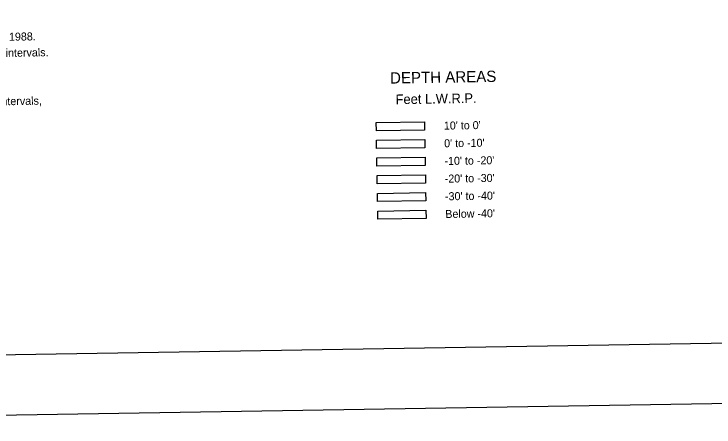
# Model space of a CAD drawing. Extents: x 3855477 to 3893699, y 299188 to 325115.
# Drawn here: x 3864060 to 3871314, y 299771 to 304046 of the extents above; entities that cross this region are included whole.
import ezdxf

# ---------------------------------------------------------------- set-up
doc = ezdxf.new("R2010")
doc.units = 0
for name, color, linetype in [('G-ANNO-NPLT', 7, 'Continuous'), ('V-ANNO-NOTE', 7, 'Continuous'), ('V-ANNO-SYMB', 7, 'Continuous'), ('V-TOPO-DPTH', 7, 'Continuous')]:
    doc.layers.add(name, color=color, linetype=linetype)

msp = doc.modelspace()

# ---------------------------------------------------------------- linework, layer by layer
at = {"layer": 'G-ANNO-NPLT'}
msp.add_lwpolyline([(3856454, 299771.1), (3893115.8, 300368.3), (3892722.2, 324531.8), (3856060.4, 323934.5)], close=True, dxfattribs=at)
at = {"layer": 'V-ANNO-SYMB'}
msp.add_lwpolyline([(3859193.6, 300440.8), (3892272.4, 300979.7), (3891899.1, 323893.3), (3858820.3, 323354.4), (3859193.6, 300440.8)], dxfattribs=at)
at = {"layer": 'V-TOPO-DPTH'}
for points in [[(3867813.6, 302921.6), (3868313.6, 302929.7), (3868314.9, 302844.8), (3867815, 302836.6)], [(3867816.6, 302738.6), (3868316.5, 302746.8), (3868317.9, 302661.8), (3867818, 302653.6)], [(3867819.6, 302555.6), (3868319.5, 302563.8), (3868320.9, 302478.8), (3867821, 302470.7)], [(3867822.6, 302372.7), (3868322.5, 302380.8), (3868323.9, 302295.8), (3867824, 302287.7)], [(3867825.6, 302189.7), (3868325.5, 302197.8), (3868326.9, 302112.9), (3867826.9, 302104.7)], [(3867828.5, 302006.7), (3868328.5, 302014.9), (3868329.9, 301929.9), (3867829.9, 301921.7)]]:
    msp.add_lwpolyline(points, close=True, dxfattribs=at)

# ---------------------------------------------------------------- texts
at = {"layer": 'V-ANNO-NOTE'}
for s, p in [('All elevations are expressed in feet and refer to North American Vertical Datum of 1988.', (3859973.9, 303703.3)), ('Contours below Low Water Reference Plane are expressed in feet at 5 and 10 ft. intervals.', (3859976.6, 303536.7)), ('Distances on Mississippi River above Head of Passes are shown at 1 mile intervals,', (3860234.9, 303040.7))]:
    msp.add_text(s, height=83, rotation=0.93337, dxfattribs=at).set_placement(p)
at = {"layer": 'V-TOPO-DPTH'}
for s, height, rotation, p in [('DEPTH AREAS', 116.7, 0.93337, (3867957.7, 303325.7)), ('Feet L.W.R.P.', 100, 0.93336, (3868014.9, 303112.4)), ("10' to 0'", 83, 0.93336, (3868514.9, 302849)), ("0' to -10'", 83, 0.93336, (3868517.9, 302666)), ("-10' to -20'", 83, 0.93336, (3868520.9, 302483.1)), ("-20' to -30'", 83, 0.93336, (3868523.8, 302300.1)), ("-30' to -40'", 83, 0.93336, (3868526.8, 302117.1)), ("Below -40'", 83, 0.93336, (3868529.8, 301934.1))]:
    msp.add_text(s, height=height, rotation=rotation, dxfattribs=at).set_placement(p)

doc.saveas('drawing.dxf')
